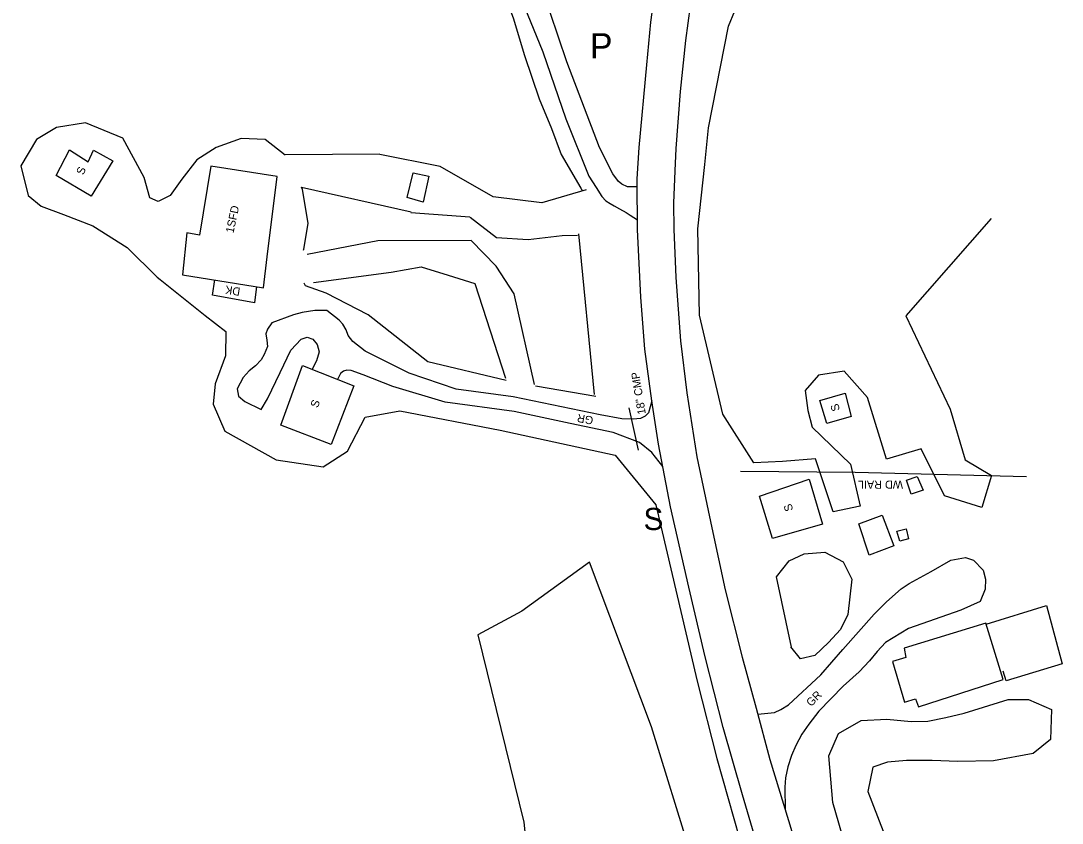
# Model space of a CAD drawing. Extents: x 2030130 to 2036320, y 723205 to 762423.
# Drawn here: x 2032132 to 2032647, y 748168 to 748564 of the extents above; entities that cross this region are included whole.
import ezdxf

# ---------------------------------------------------------------- set-up
doc = ezdxf.new("R2010")
doc.units = 0
for name, color, linetype in [('Draft_Station Labels Major', 7, 'Continuous'), ('Draft_Station Tics Major', 7, 'Continuous'), ('Draft_Station Tics Minor', 7, 'Continuous'), ('Exist Terrain Model Ground Surface', 7, 'Continuous'), ('Old_Level_23', 7, 'Continuous'), ('Old_Level_26', 7, 'Continuous'), ('Old_Level_28', 7, 'Continuous'), ('Prop Horizontal Alignment Ramp', 7, 'Continuous')]:
    doc.layers.add(name, color=color, linetype=linetype)

msp = doc.modelspace()

# ---------------------------------------------------------------- linework, layer by layer
at = {"layer": 'Draft_Station Labels Major'}
for points in [[(2032436.77, 748486.29), (2032437.78, 748501.85), (2032441.5, 748542.7), (2032443.53, 748563.74), (2032450.82, 748616.35), (2032459.27, 748668.99), (2032468.06, 748716.13), (2032476.1, 748761.48), (2032486.5, 748813.61), (2032497.51, 748872.95), (2032502.61, 748904.8), (2032508.48, 748946.14), (2032512.94, 748977.18), (2032516.91, 749023.52), (2032518.59, 749045.37)], [(2032536.65, 749043.69), (2032534.71, 749014.28), (2032531.27, 748979.24), (2032526.16, 748941.16), (2032520.46, 748901.02), (2032514.09, 748861.34), (2032504.08, 748810.76), (2032500.64, 748791.02), (2032495.22, 748763.5), (2032489.75, 748730.52), (2032480.21, 748679.53), (2032470.5, 748624.78), (2032468.27, 748610.04), (2032464.18, 748580.63), (2032460.61, 748554.72), (2032458.08, 748529.5), (2032455.9, 748501.32), (2032455.45, 748490.23)], [(2032428.22, 748484.48), (2032427.47, 748485.04), (2032424.81, 748488.83), (2032418.11, 748501.82), (2032401.96, 748544.15), (2032389.67, 748580.95), (2032373.19, 748608.79), (2032354.9, 748632.79), (2032331.87, 748661.26), (2032303.56, 748692.95), (2032273.32, 748720.38), (2032240.5, 748745.96), (2032208.91, 748770.44)], [(2032236.4, 748738.69), (2032255.95, 748723.1), (2032285.05, 748697.11), (2032316.16, 748666.05), (2032341.14, 748635.98), (2032359.38, 748611.78), (2032374.59, 748587.12), (2032390.21, 748549.18), (2032401.56, 748515.9), (2032412.84, 748487.68), (2032416.47, 748482)], [(2032455.45, 748490.23), (2032454.8, 748474.22), (2032454.85, 748461.36)], [(2032436.75, 748482.28), (2032431.96, 748482.36), (2032429.27, 748483.71), (2032428.22, 748484.48)], [(2032436.93, 748461.25), (2032436.72, 748485.48), (2032436.77, 748486.29)], [(2032416.47, 748482), (2032419.3, 748477.57), (2032421.35, 748475.42), (2032423.46, 748474.06), (2032425.32, 748472.94), (2032428.12, 748471.51), (2032431.41, 748469.59), (2032433.31, 748468.28), (2032436.89, 748466.06)], [(2032583.52, 747901.28), (2032566.8, 747946.94), (2032549.23, 747996.33), (2032536.7, 748032.31), (2032517.6, 748090.43), (2032500.91, 748140.86), (2032488.8, 748181.85), (2032479.29, 748215.09), (2032470.44, 748250.01), (2032462.28, 748284.38), (2032453.31, 748324.12), (2032447.33, 748355.11), (2032444.01, 748376.51), (2032440.58, 748402.15), (2032438.52, 748427.76), (2032436.93, 748461.25)], [(2032454.85, 748461.36), (2032455.9, 748437.5), (2032458.14, 748406.3), (2032461.4, 748380.53), (2032466.33, 748348.95), (2032473.77, 748313.78), (2032480.35, 748283.19), (2032488.62, 748249.82), (2032495.66, 748224.55), (2032502.43, 748199.24), (2032511.54, 748169.13), (2032521.76, 748135.15), (2032535.08, 748092.92), (2032550.27, 748049.49), (2032563.45, 748011.11), (2032580.11, 747967.57), (2032595.72, 747923.44), (2032601.58, 747908.25)], [(2032444.01, 748376.51), (2032442.31, 748370.56), (2032440.76, 748369.01), (2032438.35, 748367.88), (2032434.85, 748367.42), (2032429.18, 748367.63), (2032418.42, 748369.69), (2032375.54, 748378.56), (2032347.3, 748382.31), (2032324.1, 748390.2), (2032302.27, 748401.16), (2032296.14, 748405.93), (2032293.93, 748408.91), (2032292.83, 748411.71), (2032291.25, 748414.42), (2032289.43, 748416.41), (2032283.37, 748421.29), (2032277.37, 748421.24), (2032271.17, 748420.18), (2032266.91, 748419.09), (2032256.11, 748415.14), (2032253.99, 748411.93), (2032253.14, 748409.73), (2032253.73, 748406.55), (2032253.94, 748403.38), (2032252.35, 748399.4), (2032250.8, 748396.78), (2032248.15, 748393.86), (2032244.94, 748391.32), (2032241.96, 748388.05), (2032239.03, 748382.46), (2032239.69, 748378.9), (2032242.8, 748376.28), (2032250.92, 748372.27), (2032254, 748377.59), (2032260.3, 748390.6), (2032265.6, 748401.68), (2032270.62, 748406.98), (2032273.61, 748408.12), (2032276.44, 748407), (2032278.56, 748404.49), (2032279.54, 748400.79), (2032278.23, 748396.38), (2032276.11, 748392.15)], [(2032449.46, 748344.07), (2032443.96, 748350.97), (2032437.89, 748355.95), (2032424.85, 748360.89), (2032403.64, 748365.37), (2032375.95, 748371.35), (2032341.92, 748375.96), (2032316.02, 748383.73), (2032301.29, 748389.42), (2032295.37, 748391.51), (2032293.18, 748391.78), (2032291.53, 748391.28), (2032290.02, 748390.03), (2032288.67, 748387.1)], [(2032496.48, 748221.63), (2032504.72, 748222.49), (2032507.75, 748223.93), (2032511.58, 748226.29), (2032527.53, 748241.1), (2032538.48, 748253.62), (2032554.02, 748271.17), (2032559.97, 748277.23), (2032567.31, 748283.64), (2032571.18, 748286.3), (2032582.12, 748292.13), (2032591.93, 748297.74), (2032599.13, 748299.19), (2032603.08, 748297.79), (2032607.78, 748292.85), (2032609.02, 748288.33), (2032608.86, 748283.45), (2032606.41, 748277.36), (2032596.74, 748273.04), (2032570.87, 748264.04), (2032559.56, 748257.08), (2032555.36, 748252.6), (2032551.56, 748248.01), (2032546.55, 748242.62), (2032538.68, 748235.43), (2032526.63, 748223.09), (2032521.61, 748216.72), (2032518.26, 748211.83), (2032515.25, 748206.12), (2032513.15, 748201.27), (2032511.3, 748195.59), (2032510.16, 748190.24), (2032509.78, 748185.51), (2032509.95, 748174.37)]]:
    msp.add_lwpolyline(points, dxfattribs=at)
at = {"layer": 'Draft_Station Tics Major'}
for p, q in [((2032309.62, 748498.56), (2032262.72, 748498.16)), ((2032270.81, 748482.13), (2032325.01, 748469.96)), ((2032324.8, 748469.62), (2032354.01, 748467.46)), ((2032407.79, 748459.18), (2032415.59, 748379.72))]:
    msp.add_line(p, q, dxfattribs=at)
for points in [[(2032172.55, 748778.11), (2032176.57, 748773.56), (2032183.85, 748766.92), (2032193.74, 748759.88), (2032216.28, 748742.43), (2032228.11, 748733.32), (2032242.69, 748722.48), (2032272.62, 748700.45), (2032284.24, 748688.28), (2032295.35, 748676.69), (2032307.42, 748664.22), (2032315.39, 748656.44), (2032328, 748640.55), (2032335.45, 748629.26), (2032366.68, 748588.66), (2032375.39, 748565.91), (2032381.09, 748547.28), (2032388.28, 748525.9), (2032394.5, 748511.26), (2032399.23, 748498.4), (2032408.95, 748481.78), (2032409.64, 748480.56)], [(2032470.15, 748493.33), (2032472.08, 748511.52), (2032481.95, 748561.73), (2032488.13, 748577.08), (2032501.32, 748578.38), (2032528.26, 748578.01), (2032547.46, 748576.97), (2032563.73, 748575.19), (2032577.74, 748574.14), (2032592.31, 748573.2), (2032598.3, 748572.97)], [(2032262.68, 748497.97), (2032252.89, 748505.69), (2032241.05, 748506.18), (2032228.58, 748501.75), (2032219.1, 748495.75), (2032211.65, 748486.09), (2032205.82, 748478.08), (2032200.03, 748475.07), (2032195.82, 748476.99), (2032192.99, 748487.05), (2032182.45, 748506.47), (2032164.09, 748514.04), (2032149.69, 748511.75), (2032139.84, 748505.69), (2032132.05, 748492.68), (2032135.71, 748478.15), (2032142.1, 748472.79), (2032153.07, 748468.66), (2032167.59, 748463.08), (2032184.65, 748452.36)], [(2032411.61, 748480.91), (2032389.69, 748474.42), (2032365.53, 748477.46), (2032339.35, 748492.48), (2032309.51, 748498.36)], [(2032466.77, 748461.59), (2032470.15, 748493.33)], [(2032271.34, 748481), (2032270.88, 748482.19)], [(2032271.9, 748451.5), (2032272.21, 748452.36), (2032274.05, 748464.38), (2032271.34, 748481)], [(2032354.22, 748467.3), (2032367.18, 748457.29), (2032382.85, 748456.35), (2032399.68, 748458.29), (2032407.35, 748458.42)], [(2032611.74, 748466.67), (2032569.56, 748418.52), (2032591.59, 748372.43), (2032599, 748347.35), (2032611.92, 748339.65), (2032607.1, 748323.77), (2032588.68, 748329.67), (2032577.16, 748352.81), (2032560.03, 748347.67), (2032550.63, 748378.21), (2032539.05, 748391.22), (2032526.38, 748389.25), (2032519.83, 748381.6), (2032521.1, 748371.72), (2032523.22, 748363.49), (2032542.18, 748345.31), (2032547.05, 748324.42), (2032533.73, 748321.74), (2032524.95, 748347.93), (2032508.66, 748346.64), (2032494.39, 748345.92), (2032479.21, 748369.93), (2032467.53, 748418.92), (2032466.77, 748461.59)], [(2032386.01, 748384.64), (2032375.92, 748429.45), (2032367.11, 748443.15), (2032354.71, 748455.88), (2032308.5, 748455.7), (2032273.68, 748448.94)], [(2032184.65, 748452.36), (2032199.47, 748437.62), (2032200.86, 748436.51)], [(2032271.74, 748451.05), (2032271.9, 748451.5)], [(2032276.78, 748434.99), (2032315.23, 748440.16), (2032329.94, 748442.82), (2032343.25, 748438.68), (2032356.57, 748434.54), (2032371.65, 748387.85)], [(2032200.86, 748436.51), (2032223.23, 748418.7), (2032233.45, 748410.88), (2032233.18, 748398.77), (2032228.17, 748384.99), (2032227.14, 748374.88), (2032232.93, 748361.56), (2032258.33, 748347.43), (2032281.55, 748343.98), (2032293.54, 748351.67), (2032302.27, 748368.47), (2032319.38, 748371.67), (2032369.03, 748362.07), (2032425.82, 748349.71), (2032445.98, 748325.07), (2032466.51, 748238.04), (2032476.19, 748199.76), (2032507.02, 748090.92)], [(2032372.01, 748386.69), (2032333.34, 748395.87), (2032303.7, 748419.14), (2032283.02, 748429.87), (2032272.83, 748433.41), (2032272.08, 748434.78)], [(2032416.28, 748378.63), (2032386.56, 748383.84)], [(2032513.15, 748254.86), (2032505.71, 748289.47), (2032512, 748297.45), (2032519.33, 748300.96), (2032529.5, 748301.69), (2032538.56, 748296.96), (2032542.87, 748288.43), (2032540.89, 748270.93), (2032537.23, 748263.44), (2032531.41, 748257.1), (2032524.64, 748250.59), (2032517.54, 748249.06), (2032512.73, 748254.98)], [(2032514.33, 747801.85), (2032501.54, 747842.02), (2032550.24, 747883.41), (2032483.77, 748086.19), (2032443.9, 748215.33), (2032413.14, 748296.75), (2032379.7, 748272.61), (2032357.95, 748260.96)], [(2032357.95, 748260.96), (2032380.69, 748168.31), (2032388.6, 748091.57), (2032308.91, 748044.2), (2032288.78, 748033.25), (2032321, 747892.95), (2032348.53, 747792.44), (2032388.1, 747751.38), (2032421.39, 747726.27), (2032425.86, 747703.36)], [(2032544.53, 748139.89), (2032533.54, 748177.92), (2032531.55, 748201.09), (2032536.31, 748212.1), (2032547.57, 748218.48), (2032560.29, 748219.11), (2032572.17, 748218.02), (2032580.5, 748218.21), (2032589.3, 748220.05), (2032598.44, 748222.14), (2032620.14, 748228.92), (2032630.26, 748228.86), (2032641.68, 748223.99), (2032641.15, 748209.1), (2032632.51, 748202.24), (2032612.96, 748198.59), (2032595.32, 748198.21), (2032582.57, 748198.75), (2032569.93, 748198.72), (2032560.54, 748197.95), (2032553.23, 748195.41), (2032550.79, 748183.48), (2032558.34, 748163.87)]]:
    msp.add_lwpolyline(points, dxfattribs=at)
at = {"layer": 'Draft_Station Tics Minor'}
msp.add_lwpolyline([(2032432.69, 748373.17), (2032437.19, 748352.17)], dxfattribs=at)
at = {"layer": 'Exist Terrain Model Ground Surface'}
for points in [[(2032177.54, 748495.26), (2032166.81, 748477.72), (2032149.55, 748487.93), (2032156.14, 748500.62), (2032165.39, 748494.75), (2032168.02, 748500.49)], [(2032333.82, 748487.59), (2032331.01, 748474.74), (2032323.06, 748477.11), (2032326.01, 748489.22)], [(2032296.61, 748383.91), (2032285.43, 748354.96), (2032260.57, 748364.48), (2032271.24, 748394.11)], [(2032542.51, 748368.8), (2032530.61, 748365.42), (2032527.15, 748376.72), (2032539.57, 748380.39)], [(2032528.33, 748315.64), (2032503.64, 748308.52), (2032497.21, 748329.49), (2032521.89, 748337.76)], [(2032578.21, 748332.47), (2032572.24, 748330.39), (2032569.98, 748337.29), (2032575.21, 748339.23)], [(2032563.7, 748304.89), (2032551.44, 748300.29), (2032546.44, 748315.74), (2032557.98, 748320.02)], [(2032569.74, 748313.28), (2032570.97, 748308.27), (2032566.6, 748307.26), (2032565.2, 748312.14)], [(2032609.19, 748266.72), (2032568.7, 748254.35), (2032569.57, 748249.69), (2032563, 748247.69), (2032568.87, 748227.58), (2032574.36, 748229.18), (2032575.87, 748225.22), (2032617.68, 748238.81)]]:
    msp.add_lwpolyline(points, close=True, dxfattribs=at)
for points in [[(2032253.85, 748447.69), (2032258.71, 748487.4), (2032226.05, 748492.61), (2032220.34, 748458.5), (2032214.09, 748459.67), (2032211.93, 748438.86), (2032211.96, 748438.85)], [(2032253.85, 748447.69), (2032258.71, 748487.4), (2032226.05, 748492.61), (2032220.34, 748458.5), (2032214.09, 748459.67), (2032211.93, 748438.86), (2032211.96, 748438.85)], [(2032211.96, 748438.85), (2032251.99, 748432.49), (2032253.85, 748447.69)], [(2032211.96, 748438.85), (2032251.99, 748432.49), (2032253.85, 748447.69)], [(2032248.58, 748433.04), (2032247.53, 748425.08), (2032226.75, 748428.86), (2032227.9, 748436.32)], [(2032629.33, 748339.05), (2032544.57, 748341.07), (2032487.93, 748341.55)], [(2032609.38, 748266.09), (2032639.19, 748275.32), (2032646.9, 748246.5), (2032619.27, 748238.14), (2032617.8, 748242.91)]]:
    msp.add_lwpolyline(points, dxfattribs=at)

# ---------------------------------------------------------------- texts
msp.add_text('S', height=11, dxfattribs=at).set_placement((2032439.91, 748312.67))
at = {"layer": 'Old_Level_23'}
for rotation, p in [(169.2851, (2032415.36, 748368.66)), (45.6246, (2032522.79, 748225.13))]:
    msp.add_text('GR', height=4, rotation=rotation, dxfattribs=at).set_placement(p)
at = {"layer": 'Old_Level_26'}
msp.add_text('18" CMP', height=4, rotation=99.0439, dxfattribs=at).set_placement((2032441.06, 748370.12))
at = {"layer": 'Old_Level_28'}
for s, rotation, p in [('S', 68.6183, (2032163.04, 748487.96)), ('1SFD', 77.8424, (2032237.17, 748459.25)), ('1SFD', 77.8424, (2032237.17, 748459.25)), ('DK', 171.0124, (2032240.78, 748432.37)), ('S', 69.8259, (2032278.84, 748372.84)), ('S', 106.7131, (2032537.08, 748372.08)), ('WD RAIL', 180.2115, (2032568.2, 748337.16)), ('S', 107.9945, (2032513.98, 748322.64))]:
    msp.add_text(s, height=4, rotation=rotation, dxfattribs=at).set_placement(p)
at = {"layer": 'Prop Horizontal Alignment Ramp'}
msp.add_text('P', height=12.5, dxfattribs=at).set_placement((2032413.43, 748545.82))

doc.saveas('drawing.dxf')
